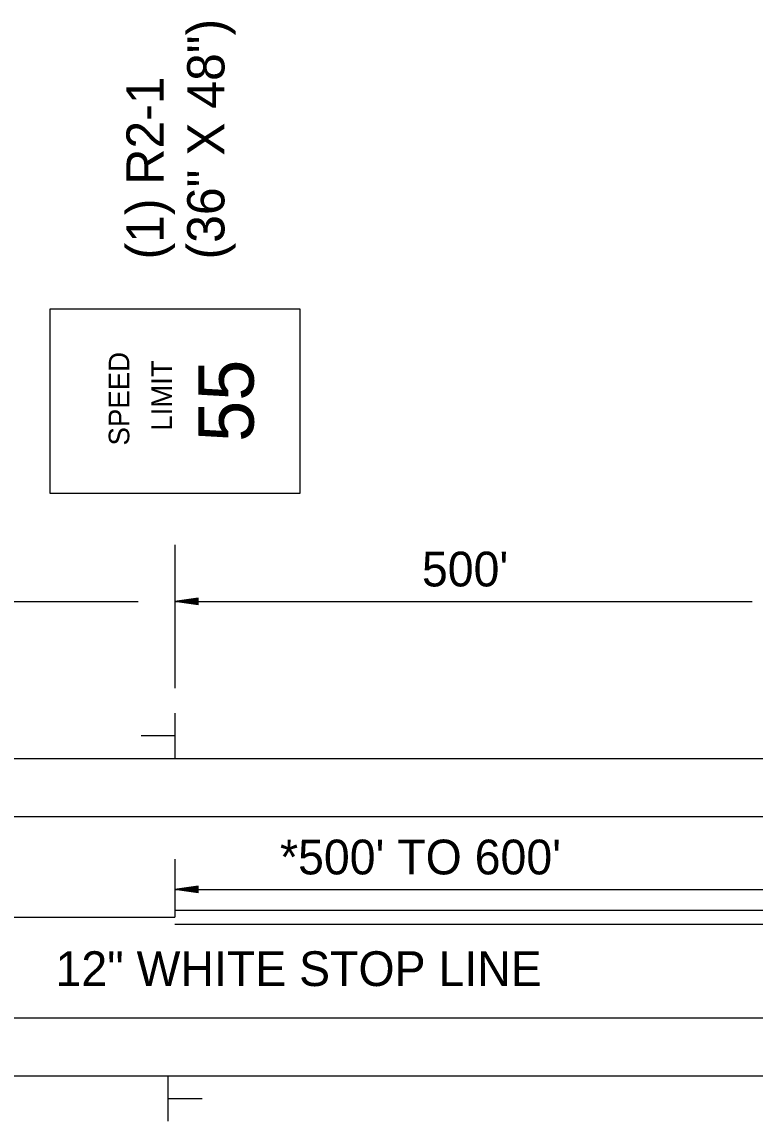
# Model space of a CAD drawing. Extents: x 1807779 to 1818251, y 673292 to 678849.
# Drawn here: x 1811403.2 to 1811526.4, y 677063.1 to 677247.6 of the extents above; entities that cross this region are included whole.
import ezdxf

# ---------------------------------------------------------------- set-up
doc = ezdxf.new("R2010")
doc.units = 0
doc.layers.add('Default', color=7, linetype='Continuous')

msp = doc.modelspace()

# ---------------------------------------------------------------- linework, layer by layer
at = {"layer": 'Default'}
for p, q in [((1811428.93, 677159.82), (1811428.93, 677135.76)), ((1811328.06, 677150.3), (1811422.76, 677150.3)), ((1811432.85, 677150.84), (1811428.93, 677150.3)), ((1811428.93, 677150.3), (1811525.91, 677150.3)), ((1811432.85, 677149.75), (1811428.93, 677150.3)), ((1811432.85, 677150.75), (1811429.59, 677150.3)), ((1811432.85, 677149.84), (1811429.59, 677150.3)), ((1811432.85, 677150.66), (1811430.26, 677150.3)), ((1811432.85, 677149.93), (1811430.26, 677150.3)), ((1811432.85, 677150.57), (1811430.91, 677150.3)), ((1811432.85, 677150.02), (1811430.91, 677150.3)), ((1811432.85, 677150.47), (1811431.57, 677150.3)), ((1811432.85, 677150.12), (1811431.57, 677150.3)), ((1811432.85, 677150.38), (1811432.23, 677150.3)), ((1811432.85, 677150.21), (1811432.23, 677150.3)), ((1811432.85, 677149.75), (1811432.85, 677150.84)), ((1811428.93, 677131.53), (1811428.93, 677123.92)), ((1811428.81, 677127.75), (1811423.24, 677127.75)), ((1810973.55, 677123.92), (1812078.15, 677123.92)), ((1810973.55, 677114.2), (1811546.29, 677114.2)), ((1811428.93, 677107.02), (1811428.93, 677097.29)), ((1811432.85, 677102.48), (1811428.93, 677101.93)), ((1811432.85, 677102.38), (1811429.59, 677101.93)), ((1811432.85, 677102.29), (1811430.26, 677101.93)), ((1811432.85, 677102.2), (1811430.91, 677101.93)), ((1811432.85, 677102.11), (1811431.57, 677101.93)), ((1811432.85, 677101.38), (1811432.85, 677102.48)), ((1811432.85, 677101.38), (1811428.93, 677101.93)), ((1811428.93, 677101.93), (1811530.8, 677101.93)), ((1811432.85, 677101.47), (1811429.59, 677101.93)), ((1811432.85, 677101.57), (1811430.26, 677101.93)), ((1811432.85, 677101.66), (1811430.91, 677101.93)), ((1811432.85, 677101.75), (1811431.57, 677101.93)), ((1811432.85, 677102.01), (1811432.23, 677101.93)), ((1811432.85, 677101.84), (1811432.23, 677101.93)), ((1811428.93, 677098.46), (1811530.8, 677098.46)), ((1810973.55, 677097.29), (1811428.93, 677097.29)), ((1811428.93, 677096.12), (1811530.8, 677096.12)), ((1810973.55, 677080.38), (1811546.29, 677080.38)), ((1810973.55, 677070.66), (1812078.15, 677070.66)), ((1811427.81, 677063.05), (1811427.81, 677070.66)), ((1811427.93, 677066.83), (1811433.5, 677066.83))]:
    msp.add_line(p, q, dxfattribs=at)
msp.add_lwpolyline([(1811407.97, 677199.43), (1811449.89, 677199.43), (1811449.89, 677168.44), (1811407.97, 677168.44)], close=True, dxfattribs=at)

# ---------------------------------------------------------------- texts
for s, height, p in [('(36" X 48")', 6.2623, (1811437.25, 677207.75)), ('(1) R2-1', 6.262, (1811427.04, 677207.75)), ('SPEED', 3.465, (1811421.27, 677176.5)), ('LIMIT', 3.465, (1811428.43, 677178.98)), ('55', 9.286, (1811442.17, 677177.1))]:
    msp.add_text(s, height=height, rotation=90, dxfattribs=at).set_placement(p)
for s, p in [("500'", (1811470.43, 677152.83)), ("*500' TO 600'", (1811446.58, 677104.47)), ('12" WHITE STOP LINE', (1811408.87, 677085.72))]:
    msp.add_text(s, height=5.835, dxfattribs=at).set_placement(p)

doc.saveas('drawing.dxf')
